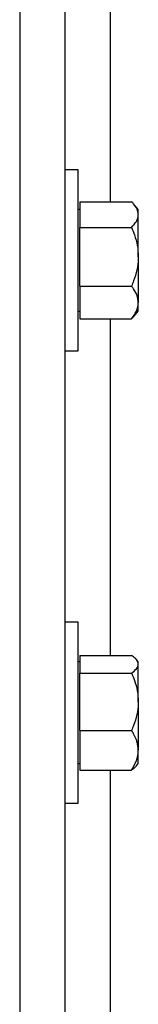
# Model space of a CAD drawing. Header units: inches. Extents: x 170 to 284, y 215 to 248.
# Tile 877 of 1056: x 231.4014 to 231.4463, y 240.1902 to 240.5628. Entities that reach past the tile are written whole.
import ezdxf

# ---------------------------------------------------------------- set-up
doc = ezdxf.new("R2010")
doc.units = ezdxf.units.IN
doc.header["$LTSCALE"] = 0.25
doc.header["$MEASUREMENT"] = 0
doc.layers.add('LH TOP OF HOOD', color=7, linetype='Continuous')

msp = doc.modelspace()

# ---------------------------------------------------------------- linework, layer by layer
at = {"layer": 'LH TOP OF HOOD'}
for p, q in [((231.401380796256, 244.0584689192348), (231.401380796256, 239.8211148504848)), ((231.418501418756, 244.0584689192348), (231.418501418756, 239.8211148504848)), ((231.435622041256, 240.621191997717), (231.435622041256, 240.4938819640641)), ((231.423569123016, 240.5059397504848), (231.418501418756, 240.5059397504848)), ((231.423569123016, 240.4716985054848), (231.423569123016, 240.5059397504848)), ((231.424116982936, 240.4909592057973), (231.423569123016, 240.4909592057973)), ((231.424116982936, 240.4938819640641), (231.424116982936, 240.4890244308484)), ((231.424116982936, 240.4938819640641), (231.443771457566, 240.4938819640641)), ((231.446339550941, 240.4909592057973), (231.4444849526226, 240.4931110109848)), ((231.446339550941, 240.4890244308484), (231.446339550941, 240.4909592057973)), ((231.424116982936, 240.4890244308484), (231.424116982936, 240.4841668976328)), ((231.446339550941, 240.4730751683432), (231.446339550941, 240.4890244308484)), ((231.424116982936, 240.4730751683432), (231.424116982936, 240.4841668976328)), ((231.424116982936, 240.4841668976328), (231.443771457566, 240.4841668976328)), ((231.424116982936, 240.4619834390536), (231.424116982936, 240.4730751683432)), ((231.446339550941, 240.4730751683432), (231.446339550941, 240.4557492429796)), ((231.423569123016, 240.4374572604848), (231.423569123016, 240.4716985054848)), ((231.424116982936, 240.4619834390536), (231.424116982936, 240.4557492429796)), ((231.424116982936, 240.4619834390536), (231.443771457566, 240.4619834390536)), ((231.424116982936, 240.4557492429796), (231.424116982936, 240.4495150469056)), ((231.446339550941, 240.4524378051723), (231.446339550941, 240.4557492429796)), ((231.423569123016, 240.4524378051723), (231.424116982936, 240.4524378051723)), ((231.4444838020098, 240.4502869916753), (231.443771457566, 240.4495150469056)), ((231.4444849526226, 240.4502859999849), (231.446339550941, 240.4524378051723)), ((231.424116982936, 240.4495150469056), (231.443771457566, 240.4495150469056)), ((231.435622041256, 240.4495150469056), (231.435622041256, 240.3222102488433)), ((231.418501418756, 240.4374572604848), (231.423569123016, 240.4374572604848)), ((231.423569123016, 240.3347335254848), (231.418501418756, 240.3347335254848)), ((231.423569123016, 240.3004922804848), (231.423569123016, 240.3347335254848)), ((231.424116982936, 240.3197529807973), (231.423569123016, 240.3197529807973)), ((231.424116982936, 240.3222102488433), (231.424116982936, 240.3188557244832)), ((231.424116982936, 240.3222102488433), (231.443771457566, 240.3222102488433)), ((231.446339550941, 240.3197529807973), (231.4454916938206, 240.3207367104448)), ((231.446339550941, 240.3188557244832), (231.446339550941, 240.3197529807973)), ((231.424116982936, 240.3188557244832), (231.424116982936, 240.3155012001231)), ((231.424116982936, 240.3046422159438), (231.424116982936, 240.3155012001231)), ((231.424116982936, 240.3155012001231), (231.443771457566, 240.3155012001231)), ((231.446339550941, 240.3046422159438), (231.446339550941, 240.3188557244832)), ((231.424116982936, 240.2937832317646), (231.424116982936, 240.3046422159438)), ((231.446339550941, 240.3046422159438), (231.446339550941, 240.2862787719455)), ((231.423569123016, 240.2662510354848), (231.423569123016, 240.3004922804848)), ((231.424116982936, 240.2937832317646), (231.424116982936, 240.2862787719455)), ((231.424116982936, 240.2937832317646), (231.443771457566, 240.2937832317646)), ((231.424116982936, 240.2862787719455), (231.424116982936, 240.2787743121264)), ((231.446339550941, 240.2812315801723), (231.446339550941, 240.2862787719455)), ((231.423569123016, 240.2812315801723), (231.424116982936, 240.2812315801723)), ((231.424116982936, 240.2787743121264), (231.443771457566, 240.2787743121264)), ((231.435622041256, 240.2787743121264), (231.435622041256, 240.1679013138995)), ((231.4454916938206, 240.2802478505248), (231.446339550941, 240.2812315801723)), ((231.418501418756, 240.2662510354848), (231.423569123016, 240.2662510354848))]:
    msp.add_line(p, q, dxfattribs=at)
for points, knots in [([(231.446339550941, 240.4890244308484), (231.446241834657, 240.4897043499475), (231.4460428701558, 240.491088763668), (231.4448910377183, 240.4926984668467), (231.4440237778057, 240.4936152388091), (231.443771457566, 240.4938819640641)], [0, 0, 0, 0, 0.406290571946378, 0.8272664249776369, 1, 1, 1, 1]), ([(231.443771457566, 240.4841668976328), (231.4444460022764, 240.4849221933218), (231.4458196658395, 240.4864603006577), (231.4463348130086, 240.4881401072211), (231.4463394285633, 240.4890015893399), (231.446339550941, 240.4890244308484)], [0, 0, 0, 0, 0.4843414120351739, 0.9863277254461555, 1, 1, 1, 1]), ([(231.443771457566, 240.4841668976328), (231.4441529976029, 240.483227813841), (231.4450557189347, 240.4810059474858), (231.4460964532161, 240.4773034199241), (231.4462578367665, 240.4744964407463), (231.446339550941, 240.4730751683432)], [0, 0, 0, 0, 0.2654599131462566, 0.6280764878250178, 1, 1, 1, 1]), ([(231.446339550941, 240.4730751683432), (231.4463368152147, 240.4728211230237), (231.446318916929, 240.4711590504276), (231.4458972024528, 240.4680572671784), (231.4448700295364, 240.4646304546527), (231.4440430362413, 240.4626378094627), (231.443771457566, 240.4619834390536)], [0, 0, 0, 0, 0.06653229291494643, 0.4352825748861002, 0.8145508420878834, 1, 1, 1, 1]), ([(231.446339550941, 240.4557492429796), (231.446241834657, 240.4566218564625), (231.4460428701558, 240.4583986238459), (231.4448910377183, 240.4604645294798), (231.4440237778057, 240.4616411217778), (231.443771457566, 240.4619834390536)], [0, 0, 0, 0, 0.4062905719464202, 0.8272664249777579, 1, 1, 1, 1]), ([(231.443771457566, 240.4495150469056), (231.4444460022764, 240.4504843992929), (231.4458196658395, 240.4524584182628), (231.4463348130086, 240.4546142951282), (231.4463394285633, 240.455719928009), (231.446339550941, 240.4557492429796)], [0, 0, 0, 0, 0.4843414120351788, 0.9863277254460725, 1, 1, 1, 1]), ([(231.446339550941, 240.3188557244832), (231.446241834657, 240.3193252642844), (231.4460428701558, 240.3202813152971), (231.4448910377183, 240.3213929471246), (231.4440237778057, 240.3220260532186), (231.443771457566, 240.3222102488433)], [0, 0, 0, 0, 0.4062905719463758, 0.8272664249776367, 1, 1, 1, 1]), ([(231.443771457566, 240.3155012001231), (231.4444460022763, 240.3160227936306), (231.4458196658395, 240.3170849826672), (231.4463348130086, 240.318245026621), (231.4463394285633, 240.3188399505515), (231.446339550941, 240.3188557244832)], [0, 0, 0, 0, 0.4843414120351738, 0.9863277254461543, 1, 1, 1, 1]), ([(231.443771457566, 240.3155012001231), (231.4441529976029, 240.3145818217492), (231.4450557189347, 240.3124065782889), (231.4460964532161, 240.3087817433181), (231.4462578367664, 240.3060336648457), (231.446339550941, 240.3046422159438)], [0, 0, 0, 0, 0.2654599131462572, 0.6280764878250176, 1, 1, 1, 1]), ([(231.446339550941, 240.3046422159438), (231.4463368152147, 240.3043935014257), (231.446318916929, 240.302766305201), (231.4458972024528, 240.2997296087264), (231.4448700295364, 240.2963747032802), (231.4440430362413, 240.2944238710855), (231.443771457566, 240.2937832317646)], [0, 0, 0, 0, 0.06653229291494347, 0.4352825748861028, 0.814550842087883, 1, 1, 1, 1]), ([(231.446339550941, 240.2862787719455), (231.446241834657, 240.2873291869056), (231.4460428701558, 240.2894679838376), (231.4448910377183, 240.2919548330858), (231.4440237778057, 240.2933711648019), (231.443771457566, 240.2937832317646)], [0, 0, 0, 0, 0.4062905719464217, 0.8272664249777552, 1, 1, 1, 1]), ([(231.443771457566, 240.2787743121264), (231.4444460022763, 240.279941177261), (231.4458196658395, 240.2823174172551), (231.4463348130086, 240.2849125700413), (231.4463394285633, 240.286243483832), (231.446339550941, 240.2862787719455)], [0, 0, 0, 0, 0.4843414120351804, 0.9863277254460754, 1, 1, 1, 1]), ([(231.445441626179, 240.2802910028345), (231.4451646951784, 240.2799669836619), (231.4447223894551, 240.2794494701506), (231.4440302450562, 240.2789580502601), (231.443771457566, 240.2787743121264)], [0, 0, 0, 0, 0.6261076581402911, 1, 1, 1, 1])]:
    msp.add_open_spline(points, degree=3, knots=knots, dxfattribs=at)

doc.saveas('drawing.dxf')
